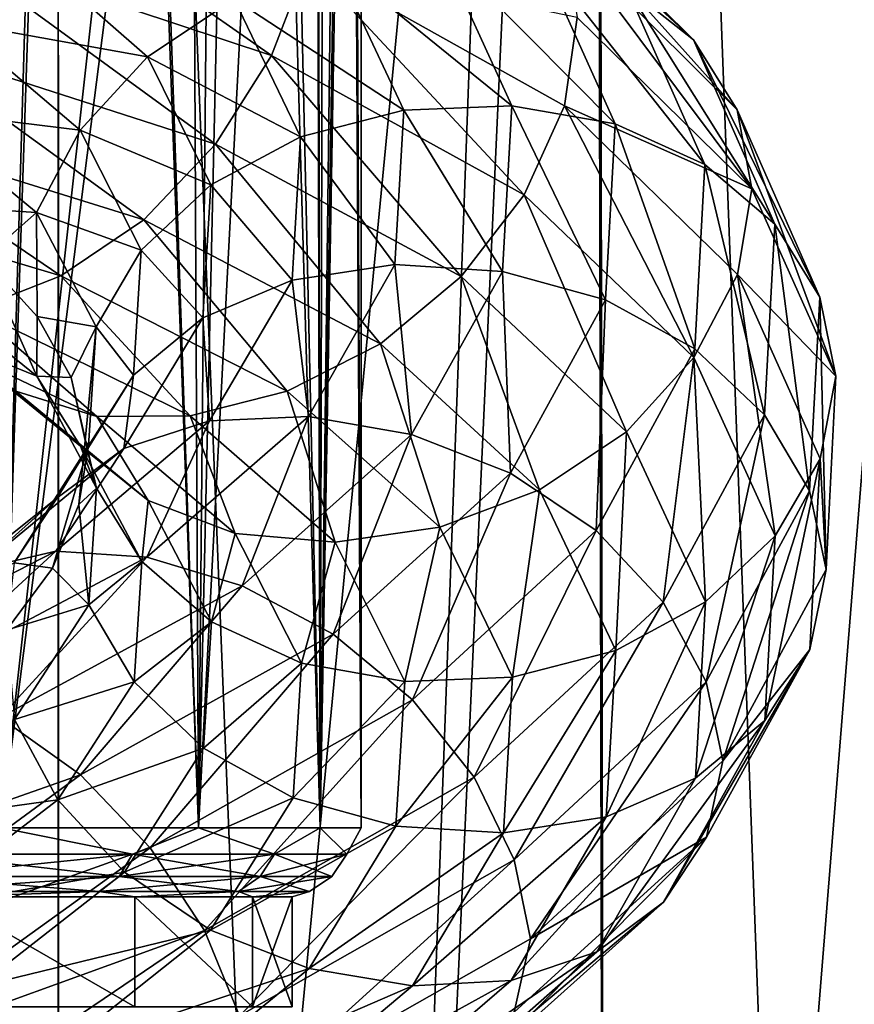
# Model space of a CAD drawing. Header units: metres. Extents: x -109 to 109, y -432 to 89.
# Tile 292 of 656: x 13.02 to 19.08, y -93.78 to -86.63. Entities that reach past the tile are written whole.
import ezdxf

# ---------------------------------------------------------------- set-up
doc = ezdxf.new("R2010")
doc.units = ezdxf.units.M
doc.layers.add('solid_506360_24502164_01', color=7, linetype='CONTINUOUS')

msp = doc.modelspace()

# ---------------------------------------------------------------- linework, layer by layer
at = {"layer": 'solid_506360_24502164_01'}
for points in [[(11.189916, -111.903549, 77.944214), (13.299329, -61.558426, 76.928581), (9.057219, -61.163116, 78.763618)], [(11.189916, -111.903549, 77.944214), (13.305913, -112.214584, 76.925064), (13.299329, -61.558426, 76.928581)], [(15.344156, -112.563316, 75.724487), (17.199083, -62.099689, 74.415916), (13.299329, -61.558426, 76.928581)], [(13.305913, -112.214584, 76.925064), (15.344156, -112.563316, 75.724487), (13.299329, -61.558426, 76.928581)], [(12.887773, -92.5, 347.611359), (13.547558, -70, 346.530853), (12.087472, -61.852638, 348.702728)], [(15.344156, -112.563316, 75.724487), (17.285465, -112.940002, 74.349358), (17.199083, -62.099689, 74.415916)], [(19.110184, -113.332886, 72.810257), (20.649357, -62.774437, 71.283546), (17.199083, -62.099689, 74.415916)], [(17.285465, -112.940002, 74.349358), (19.110184, -113.332886, 72.810257), (17.199083, -62.099689, 74.415916)], [(12.887773, -92.5, 347.611359), (14.320129, -92.5, 344.93161), (13.547558, -70, 346.530853)], [(14.320129, -92.5, 344.93161), (14.218509, -71.422981, 345.171234), (13.547558, -70, 346.530853)], [(17.283339, -112.939568, 29.658781), (17.199749, -71.754974, 29.594378), (20.650057, -71.080185, 32.726986)], [(19.108044, -113.332405, 31.197557), (17.283339, -112.939568, 29.658781), (20.650057, -71.080185, 32.726986)], [(14.320129, -92.5, 344.93161), (14.759553, -72.896912, 343.733459), (14.218509, -71.422981, 345.171234)], [(13.303995, -112.214279, 27.083691), (13.299898, -72.296288, 27.081505), (17.199749, -71.754974, 29.594378)], [(15.342098, -112.562943, 28.283962), (13.303995, -112.214279, 27.083691), (17.199749, -71.754974, 29.594378)], [(17.283339, -112.939568, 29.658781), (15.342098, -112.562943, 28.283962), (17.199749, -71.754974, 29.594378)], [(11.188229, -111.90332, 26.064844), (9.057643, -72.691635, 25.246311), (13.299898, -72.296288, 27.081505)], [(13.303995, -112.214279, 27.083691), (11.188229, -111.90332, 26.064844), (13.299898, -72.296288, 27.081505)], [(14.320129, -92.5, 344.93161), (15.202171, -92.5, 342.023895), (14.759553, -72.896912, 343.733459)], [(15.202171, -92.5, 342.023895), (15.157969, -74.399933, 342.23819), (14.759553, -72.896912, 343.733459)], [(15.202171, -92.5, 342.023895), (15.175182, -74.481239, 342.156555), (15.157969, -74.399933, 342.23819)], [(15.202171, -92.5, 342.023895), (15.405618, -75.910263, 340.707916), (15.175182, -74.481239, 342.156555)], [(15.202171, -92.5, 342.023895), (15.5, -92.5, 339), (15.405618, -75.910263, 340.707916)], [(15.5, -92.5, 339), (15.499117, -77.407326, 339.165405), (15.405618, -75.910263, 340.707916)], [(15.5, -92.5, 339), (15.439592, -78.872452, 337.632904), (15.499117, -77.407326, 339.165405)], [(15.202171, -92.5, 335.976105), (15.406788, -79.185326, 337.302673), (15.439592, -78.872452, 337.632904)], [(15.5, -92.5, 339), (15.202171, -92.5, 335.976105), (15.439592, -78.872452, 337.632904)], [(15.202171, -92.5, 335.976105), (15.232163, -80.289268, 336.130981), (15.406788, -79.185326, 337.302673)], [(15.202171, -92.5, 335.976105), (14.885349, -81.643867, 334.678375), (15.232163, -80.289268, 336.130981)], [(14.320129, -92.5, 333.06839), (14.410359, -82.924866, 333.291107), (14.885349, -81.643867, 334.678375)], [(15.202171, -92.5, 335.976105), (14.320129, -92.5, 333.06839), (14.885349, -81.643867, 334.678375)], [(14.320129, -92.5, 333.06839), (14.001371, -83.786819, 332.35083), (14.410359, -82.924866, 333.291107)], [(14.65399, -85.210876, 271.621307), (11.706867, -86.912399, 271.068909), (10.707701, -83.047409, 267.378693)], [(3.335342, -91.745697, 273.742645), (17.164658, -83.761337, 273.742645), (17.164658, -83.761337, 291.208344)], [(3.335342, -91.745697, 291.208344), (3.335342, -91.745697, 273.742645), (17.164658, -83.761337, 291.208344)], [(17.111927, -83.791786, 291.763214), (3.335342, -91.745697, 291.208344), (17.164658, -83.761337, 291.208344)], [(3.335342, -91.745697, 273.742645), (3.378648, -91.720695, 273.413696), (17.164658, -83.761337, 273.742645)], [(17.111927, -83.791786, 291.763214), (3.388072, -91.715256, 291.763214), (3.335342, -91.745697, 291.208344)], [(3.378648, -91.720695, 273.413696), (17.121307, -83.786369, 273.413513), (17.164658, -83.761337, 273.742645)], [(3.378648, -91.720695, 273.413696), (3.521086, -91.638458, 273.067688), (17.121307, -83.786369, 273.413513)], [(17.111927, -83.791786, 291.763214), (16.947525, -83.886703, 292.325684), (3.388072, -91.715256, 291.763214)], [(3.521086, -91.638458, 273.067688), (16.978746, -83.868675, 273.067383), (17.121307, -83.786369, 273.413513)], [(12.887773, -92.5, 330.388641), (13.820231, -84.123535, 331.982086), (14.001371, -83.786819, 332.35083)], [(14.320129, -92.5, 333.06839), (12.887773, -92.5, 330.388641), (14.001371, -83.786819, 332.35083)], [(16.947525, -83.886703, 292.325684), (3.552474, -91.620338, 292.325684), (3.388072, -91.715256, 291.763214)], [(3.521086, -91.638458, 273.067688), (3.580473, -91.604172, 272.970154), (16.978746, -83.868675, 273.067383)], [(16.947525, -83.886703, 292.325684), (16.932144, -83.895584, 292.363647), (3.552474, -91.620338, 292.325684)], [(16.932144, -83.895584, 292.363647), (3.567855, -91.611458, 292.363647), (3.552474, -91.620338, 292.325684)], [(16.932144, -83.895584, 292.363647), (16.652317, -84.057144, 292.901031), (3.567855, -91.611458, 292.363647)], [(3.580473, -91.604172, 272.970154), (16.919508, -83.902878, 272.970123), (16.978746, -83.868675, 273.067383)], [(3.580473, -91.604172, 272.970154), (3.800215, -91.477303, 272.694458), (16.919508, -83.902878, 272.970123)], [(3.800215, -91.477303, 272.694458), (16.699642, -84.029816, 272.694305), (16.919508, -83.902878, 272.970123)], [(16.652317, -84.057144, 292.901031), (3.847684, -91.449898, 292.901031), (3.567855, -91.611458, 292.363647)], [(3.800215, -91.477303, 272.694458), (4.25732, -91.213394, 272.310974), (16.699642, -84.029816, 272.694305)], [(16.652317, -84.057144, 292.901031), (16.193218, -84.322205, 293.488617), (3.847684, -91.449898, 292.901031)], [(4.25732, -91.213394, 272.310974), (16.242668, -84.293655, 272.310974), (16.699642, -84.029816, 272.694305)], [(12.887773, -92.5, 330.388641), (13.129906, -85.232544, 330.762543), (13.820231, -84.123535, 331.982086)], [(4.25732, -91.213394, 272.310974), (4.36225, -91.152817, 272.242432), (16.242668, -84.293655, 272.310974)], [(4.36225, -91.152817, 272.242432), (16.137758, -84.354225, 272.242432), (16.242668, -84.293655, 272.310974)], [(3.847684, -91.449898, 292.901031), (16.193218, -84.322205, 293.488617), (4.306782, -91.184837, 293.488617)], [(4.306782, -91.184837, 293.488617), (16.193218, -84.322205, 293.488617), (15.791899, -84.553902, 293.789276)], [(4.36225, -91.152817, 272.242432), (4.926299, -90.827164, 271.945038), (16.137758, -84.354225, 272.242432)], [(4.926299, -90.827164, 271.945038), (15.573792, -84.679825, 271.945068), (16.137758, -84.354225, 272.242432)], [(4.708124, -90.953125, 293.789276), (4.306782, -91.184837, 293.488617), (15.791899, -84.553902, 293.789276)], [(4.708124, -90.953125, 293.789276), (15.791899, -84.553902, 293.789276), (15.574874, -84.679207, 293.897034)], [(4.708124, -90.953125, 293.789276), (15.574874, -84.679207, 293.897034), (4.925127, -90.827835, 293.897034)], [(4.925127, -90.827835, 293.897034), (15.574874, -84.679207, 293.897034), (15.160971, -84.918167, 294.051392)], [(4.926299, -90.827164, 271.945038), (5.84601, -90.296165, 271.621307), (15.573792, -84.679825, 271.945068)], [(15.573792, -84.679825, 271.945068), (5.84601, -90.296165, 271.621307), (14.65399, -85.210876, 271.621307)], [(5.339111, -90.588821, 294.051422), (4.925127, -90.827835, 293.897034), (15.160971, -84.918167, 294.051392)], [(5.339111, -90.588821, 294.051422), (15.160971, -84.918167, 294.051392), (14.467014, -85.318825, 294.22168)], [(14.65399, -85.210876, 271.621307), (5.84601, -90.296165, 271.621307), (8.793132, -88.594643, 271.068909)], [(14.65399, -85.210876, 271.621307), (8.793132, -88.594643, 271.068909), (11.706867, -86.912399, 271.068909)], [(16.222433, -85.202232, 943.820557), (16.67948, -85.552803, 944.310547), (17.912024, -86.777184, 941.18396)], [(17.421202, -86.386497, 940.773315), (16.222433, -85.202232, 943.820557), (17.912024, -86.777184, 941.18396)], [(12.887773, -92.5, 330.388641), (12.354061, -86.248314, 329.639069), (13.129906, -85.232544, 330.762543)], [(6.032988, -90.188217, 294.22168), (5.339111, -90.588821, 294.051422), (14.467014, -85.318825, 294.22168)], [(6.032988, -90.188217, 294.22168), (14.467014, -85.318825, 294.22168), (14.259465, -85.438652, 294.258423)], [(6.240698, -90.068291, 294.258453), (6.032988, -90.188217, 294.22168), (14.259465, -85.438652, 294.258423)], [(6.240698, -90.068291, 294.258453), (14.259465, -85.438652, 294.258423), (13.021371, -86.153473, 294.39621)], [(12.705763, -85.393791, 951.118469), (12.485222, -86.107262, 951.272888), (14.850019, -86.891563, 948.7005)], [(15.112332, -86.209984, 948.509155), (12.705763, -85.393791, 951.118469), (14.850019, -86.891563, 948.7005)], [(16.67948, -85.552803, 944.310547), (16.975752, -86.039467, 944.792603), (18.230188, -87.284943, 941.61261)], [(17.912024, -86.777184, 941.18396), (16.67948, -85.552803, 944.310547), (18.230188, -87.284943, 941.61261)], [(12.534714, -86.646873, 942.613831), (12.990449, -86.058929, 942.499817), (13.950388, -86.900009, 939.990295)], [(13.950388, -86.900009, 939.990295), (12.990449, -86.058929, 942.499817), (14.580147, -86.480309, 939.919922)], [(16.975752, -86.039467, 944.792603), (17.069626, -86.614883, 945.24585), (18.335693, -87.858139, 942.048096)], [(18.230188, -87.284943, 941.61261), (16.975752, -86.039467, 944.792603), (18.335693, -87.858139, 942.048096)], [(12.485222, -86.107262, 951.272888), (12.144156, -86.794327, 951.253479), (14.444353, -87.535515, 948.740173)], [(14.850019, -86.891563, 948.7005), (12.485222, -86.107262, 951.272888), (14.444353, -87.535515, 948.740173)], [(15.305784, -86.20829, 939.976135), (16.064123, -86.09565, 940.146973), (16.593567, -87.256516, 937.191406)], [(16.064123, -86.09565, 940.146973), (16.790344, -86.152435, 940.417969), (17.343721, -87.387062, 937.343506)], [(16.593567, -87.256516, 937.191406), (16.064123, -86.09565, 940.146973), (17.343721, -87.387062, 937.343506)], [(16.790344, -86.152435, 940.417969), (17.421202, -86.386497, 940.773315), (17.995371, -87.68161, 937.594055)], [(17.343721, -87.387062, 937.343506), (16.790344, -86.152435, 940.417969), (17.995371, -87.68161, 937.594055)], [(14.580147, -86.480309, 939.919922), (15.305784, -86.20829, 939.976135), (15.810233, -87.289047, 937.143555)], [(15.112332, -86.209984, 948.509155), (14.850019, -86.891563, 948.7005), (16.682905, -87.902046, 945.796143)], [(16.977596, -87.257431, 945.562866), (15.112332, -86.209984, 948.509155), (16.682905, -87.902046, 945.796143)], [(17.069626, -86.614883, 945.24585), (15.112332, -86.209984, 948.509155), (16.977596, -87.257431, 945.562866)], [(15.810233, -87.289047, 937.143555), (15.305784, -86.20829, 939.976135), (16.593567, -87.256516, 937.191406)], [(17.421202, -86.386497, 940.773315), (17.912024, -86.777184, 941.18396), (18.502369, -88.115135, 937.921387)], [(17.995371, -87.68161, 937.594055), (17.421202, -86.386497, 940.773315), (18.502369, -88.115135, 937.921387)], [(13.950388, -86.900009, 939.990295), (14.580147, -86.480309, 939.919922), (15.06068, -87.481804, 937.203979)], [(15.06068, -87.481804, 937.203979), (14.580147, -86.480309, 939.919922), (15.810233, -87.289047, 937.143555)], [(12.240024, -87.283226, 942.849915), (12.534714, -86.646873, 942.613831), (13.460976, -87.433006, 940.17804)], [(13.460976, -87.433006, 940.17804), (12.534714, -86.646873, 942.613831), (13.950388, -86.900009, 939.990295)], [(18.335693, -87.858139, 942.048096), (17.069626, -86.614883, 945.24585), (16.977596, -87.257431, 945.562866)], [(12.144156, -86.794327, 951.253479), (11.705286, -87.393623, 951.053162), (13.922358, -88.083611, 948.61731)], [(14.444353, -87.535515, 948.740173), (12.144156, -86.794327, 951.253479), (13.922358, -88.083611, 948.61731)], [(17.912024, -86.777184, 941.18396), (18.230188, -87.284943, 941.61261), (18.83102, -88.645546, 938.293884)], [(18.502369, -88.115135, 937.921387), (17.912024, -86.777184, 941.18396), (18.83102, -88.645546, 938.293884)], [(13.460976, -87.433006, 940.17804), (13.950388, -86.900009, 939.990295), (14.410166, -87.830078, 937.374695)], [(14.410166, -87.830078, 937.374695), (13.950388, -86.900009, 939.990295), (15.06068, -87.481804, 937.203979)], [(14.850019, -86.891563, 948.7005), (14.444353, -87.535515, 948.740173), (16.227171, -88.495865, 945.90332)], [(16.682905, -87.902046, 945.796143), (14.850019, -86.891563, 948.7005), (16.227171, -88.495865, 945.90332)], [(13.144509, -88.030518, 940.460815), (12.240272, -87.973068, 942.970032), (12.240024, -87.283226, 942.849915)], [(13.144509, -88.030518, 940.460815), (12.240024, -87.283226, 942.849915), (13.460976, -87.433006, 940.17804)], [(15.06068, -87.481804, 937.203979), (15.810233, -87.289047, 937.143555), (15.746529, -88.409721, 934.285034)], [(15.746529, -88.409721, 934.285034), (15.810233, -87.289047, 937.143555), (16.526707, -88.459229, 934.20874)], [(15.810233, -87.289047, 937.143555), (16.593567, -87.256516, 937.191406), (16.526707, -88.459229, 934.20874)], [(16.526707, -88.459229, 934.20874), (16.593567, -87.256516, 937.191406), (17.273838, -88.665352, 934.240784)], [(16.593567, -87.256516, 937.191406), (17.343721, -87.387062, 937.343506), (17.273838, -88.665352, 934.240784)], [(16.977596, -87.257431, 945.562866), (16.682905, -87.902046, 945.796143), (17.915701, -89.084915, 942.652954)], [(18.232168, -88.481064, 942.374023), (16.977596, -87.257431, 945.562866), (17.915701, -89.084915, 942.652954)], [(18.335693, -87.858139, 942.048096), (16.977596, -87.257431, 945.562866), (18.232168, -88.481064, 942.374023)], [(18.230188, -87.284943, 941.61261), (18.335693, -87.858139, 942.048096), (18.945961, -89.219772, 938.703186)], [(18.83102, -88.645546, 938.293884), (18.230188, -87.284943, 941.61261), (18.945961, -89.219772, 938.703186)], [(11.705286, -87.393623, 951.053162), (11.199599, -87.857513, 950.684204), (13.320889, -88.491791, 948.338501)], [(13.922358, -88.083611, 948.61731), (11.705286, -87.393623, 951.053162), (13.320889, -88.491791, 948.338501)], [(13.144509, -88.030518, 940.460815), (13.460976, -87.433006, 940.17804), (13.904624, -88.304764, 937.639587)], [(13.904624, -88.304764, 937.639587), (13.460976, -87.433006, 940.17804), (14.410166, -87.830078, 937.374695)], [(17.273838, -88.665352, 934.240784), (17.343721, -87.387062, 937.343506), (17.922863, -89.021919, 934.385376)], [(17.343721, -87.387062, 937.343506), (17.995371, -87.68161, 937.594055), (17.922863, -89.021919, 934.385376)], [(14.410166, -87.830078, 937.374695), (15.06068, -87.481804, 937.203979), (14.999996, -88.521347, 934.463257)], [(14.999996, -88.521347, 934.463257), (15.06068, -87.481804, 937.203979), (15.746529, -88.409721, 934.285034)], [(14.444353, -87.535515, 948.740173), (13.922358, -88.083611, 948.61731), (15.640746, -88.984283, 945.86908)], [(16.227171, -88.495865, 945.90332), (14.444353, -87.535515, 948.740173), (15.640746, -88.984283, 945.86908)], [(17.922863, -89.021919, 934.385376), (17.995371, -87.68161, 937.594055), (18.427818, -89.499443, 934.628479)], [(17.995371, -87.68161, 937.594055), (18.502369, -88.115135, 937.921387), (18.427818, -89.499443, 934.628479)], [(13.320889, -88.491791, 948.338501), (11.199599, -87.857513, 950.684204), (12.692314, -88.737869, 947.936951)], [(13.904624, -88.304764, 937.639587), (14.410166, -87.830078, 937.374695), (14.352103, -88.796562, 934.735291)], [(14.352103, -88.796562, 934.735291), (14.410166, -87.830078, 937.374695), (14.999996, -88.521347, 934.463257)], [(18.945961, -89.219772, 938.703186), (18.335693, -87.858139, 942.048096), (18.232168, -88.481064, 942.374023)], [(16.682905, -87.902046, 945.796143), (16.227171, -88.495865, 945.90332), (17.426289, -89.623291, 942.833618)], [(17.915701, -89.084915, 942.652954), (16.682905, -87.902046, 945.796143), (17.426289, -89.623291, 942.833618)], [(13.144509, -88.030518, 940.460815), (12.763811, -88.363792, 941.681885), (12.240272, -87.973068, 942.970032)], [(13.144509, -88.030518, 940.460815), (13.150377, -88.78511, 940.352844), (12.763811, -88.363792, 941.681885)], [(13.577727, -88.861122, 937.97113), (13.150377, -88.78511, 940.352844), (13.144509, -88.030518, 940.460815)], [(13.577727, -88.861122, 937.97113), (13.144509, -88.030518, 940.460815), (13.904624, -88.304764, 937.639587)], [(13.922358, -88.083611, 948.61731), (13.320889, -88.491791, 948.338501), (14.96504, -89.3274, 945.693787)], [(15.640746, -88.984283, 945.86908), (13.922358, -88.083611, 948.61731), (14.96504, -89.3274, 945.693787)], [(18.427818, -89.499443, 934.628479), (18.502369, -88.115135, 937.921387), (18.755144, -90.053207, 934.944153)], [(18.502369, -88.115135, 937.921387), (18.83102, -88.645546, 938.293884), (18.755144, -90.053207, 934.944153)], [(13.146488, -89.218651, 941.217102), (12.241867, -88.487717, 943.611633), (12.763811, -88.363792, 941.681885)], [(13.146488, -89.218651, 941.217102), (12.763811, -88.363792, 941.681885), (13.150377, -88.78511, 940.352844)], [(13.577727, -88.861122, 937.97113), (13.904624, -88.304764, 937.639587), (13.848598, -89.211639, 935.077942)], [(13.848598, -89.211639, 935.077942), (13.904624, -88.304764, 937.639587), (14.352103, -88.796562, 934.735291)], [(14.999996, -88.521347, 934.463257), (15.746529, -88.409721, 934.285034), (15.117712, -89.511269, 931.489868)], [(15.117712, -89.511269, 931.489868), (15.746529, -88.409721, 934.285034), (15.866734, -89.6418, 931.292664)], [(15.746529, -88.409721, 934.285034), (16.526707, -88.459229, 934.20874), (15.866734, -89.6418, 931.292664)], [(12.538139, -88.973358, 944.084961), (12.241867, -88.487717, 943.611633), (13.146488, -89.218651, 941.217102)], [(13.320889, -88.491791, 948.338501), (12.692314, -88.737869, 947.936951), (14.258883, -89.508247, 945.401184)], [(14.96504, -89.3274, 945.693787), (13.320889, -88.491791, 948.338501), (14.258883, -89.508247, 945.401184)], [(16.227171, -88.495865, 945.90332), (15.640746, -88.984283, 945.86908), (16.79653, -90.045609, 942.896118)], [(15.866734, -89.6418, 931.292664), (16.526707, -88.459229, 934.20874), (16.58403, -89.922615, 931.207703)], [(17.426289, -89.623291, 942.833618), (16.227171, -88.495865, 945.90332), (16.79653, -90.045609, 942.896118)], [(16.526707, -88.459229, 934.20874), (17.273838, -88.665352, 934.240784), (16.58403, -89.922615, 931.207703)], [(18.232168, -88.481064, 942.374023), (17.915701, -89.084915, 942.652954), (18.506168, -90.379547, 939.372192)], [(18.833065, -89.818878, 939.045593), (18.232168, -88.481064, 942.374023), (18.506168, -90.379547, 939.372192)], [(18.945961, -89.219772, 938.703186), (18.232168, -88.481064, 942.374023), (18.833065, -89.818878, 939.045593)], [(14.352103, -88.796562, 934.735291), (14.999996, -88.521347, 934.463257), (14.40099, -89.542786, 931.782776)], [(14.40099, -89.542786, 931.782776), (14.999996, -88.521347, 934.463257), (15.117712, -89.511269, 931.489868)], [(18.755144, -90.053207, 934.944153), (18.83102, -88.645546, 938.293884), (18.875481, -90.624069, 935.338501)], [(18.83102, -88.645546, 938.293884), (18.945961, -89.219772, 938.703186), (18.875481, -90.624069, 935.338501)], [(16.58403, -89.922615, 931.207703), (17.273838, -88.665352, 934.240784), (17.207136, -90.3405, 931.249146)], [(17.273838, -88.665352, 934.240784), (17.922863, -89.021919, 934.385376), (17.207136, -90.3405, 931.249146)], [(12.692314, -88.737869, 947.936951), (12.090364, -88.802002, 947.447571), (13.582635, -89.51226, 945.016907)], [(14.258883, -89.508247, 945.401184), (12.692314, -88.737869, 947.936951), (13.582635, -89.51226, 945.016907)], [(13.146488, -89.218651, 941.217102), (13.150377, -88.78511, 940.352844), (13.396357, -89.229866, 938.993774)], [(13.577727, -88.861122, 937.97113), (13.396357, -89.229866, 938.993774), (13.150377, -88.78511, 940.352844)], [(13.778971, -89.745872, 932.153442), (14.352103, -88.796562, 934.735291), (14.40099, -89.542786, 931.782776)], [(13.848598, -89.211639, 935.077942), (14.352103, -88.796562, 934.735291), (13.778971, -89.745872, 932.153442)], [(13.582635, -89.51226, 945.016907), (12.090364, -88.802002, 947.447571), (12.995186, -89.327652, 944.566772)], [(13.577727, -88.861122, 937.97113), (13.497355, -89.687752, 937.624695), (13.396357, -89.229866, 938.993774)], [(13.523019, -89.725975, 935.45874), (13.497355, -89.687752, 937.624695), (13.577727, -88.861122, 937.97113)], [(13.523019, -89.725975, 935.45874), (13.577727, -88.861122, 937.97113), (13.848598, -89.211639, 935.077942)], [(13.464654, -89.727242, 941.638367), (12.538139, -88.973358, 944.084961), (13.146488, -89.218651, 941.217102)], [(12.995186, -89.327652, 944.566772), (12.538139, -88.973358, 944.084961), (13.464654, -89.727242, 941.638367)], [(15.640746, -88.984283, 945.86908), (14.96504, -89.3274, 945.693787), (16.070892, -90.316559, 942.833679)], [(16.79653, -90.045609, 942.896118), (15.640746, -88.984283, 945.86908), (16.070892, -90.316559, 942.833679)], [(17.207136, -90.3405, 931.249146), (17.922863, -89.021919, 934.385376), (17.691927, -90.86158, 931.410156)], [(17.915701, -89.084915, 942.652954), (17.426289, -89.623291, 942.833618), (18.000626, -90.859108, 939.629822)], [(17.922863, -89.021919, 934.385376), (18.427818, -89.499443, 934.628479), (17.691927, -90.86158, 931.410156)], [(18.506168, -90.379547, 939.372192), (17.915701, -89.084915, 942.652954), (18.000626, -90.859108, 939.629822)], [(13.579771, -90.032219, 938.721436), (13.146488, -89.218651, 941.217102), (13.396357, -89.229866, 938.993774)], [(13.464654, -89.727242, 941.638367), (13.146488, -89.218651, 941.217102), (13.579771, -90.032219, 938.721436)], [(13.295572, -90.102135, 932.571899), (13.848598, -89.211639, 935.077942), (13.778971, -89.745872, 932.153442)], [(13.523019, -89.725975, 935.45874), (13.848598, -89.211639, 935.077942), (13.295572, -90.102135, 932.571899)], [(18.875481, -90.624069, 935.338501), (18.945961, -89.219772, 938.703186), (18.833065, -89.818878, 939.045593)], [(13.579771, -90.032219, 938.721436), (13.396357, -89.229866, 938.993774), (13.497355, -89.687752, 937.624695)], [(13.955475, -90.12204, 942.041138), (12.995186, -89.327652, 944.566772), (13.464654, -89.727242, 941.638367)], [(13.582635, -89.51226, 945.016907), (12.995186, -89.327652, 944.566772), (13.955475, -90.12204, 942.041138)], [(14.96504, -89.3274, 945.693787), (14.258883, -89.508247, 945.401184), (15.312553, -90.424988, 942.660217)], [(16.070892, -90.316559, 942.833679), (14.96504, -89.3274, 945.693787), (15.312553, -90.424988, 942.660217)], [(14.258883, -89.508247, 945.401184), (13.582635, -89.51226, 945.016907), (14.586333, -90.362167, 942.390808)], [(14.586333, -90.362167, 942.390808), (13.582635, -89.51226, 945.016907), (13.955475, -90.12204, 942.041138)], [(13.946177, -90.533775, 928.846069), (15.117712, -89.511269, 931.489868), (14.637154, -90.741364, 928.535583)], [(14.40099, -89.542786, 931.782776), (15.117712, -89.511269, 931.489868), (13.946177, -90.533775, 928.846069)], [(15.312553, -90.424988, 942.660217), (14.258883, -89.508247, 945.401184), (14.586333, -90.362167, 942.390808)], [(15.117712, -89.511269, 931.489868), (15.866734, -89.6418, 931.292664), (14.637154, -90.741364, 928.535583)], [(17.691927, -90.86158, 931.410156), (18.427818, -89.499443, 934.628479), (18.006182, -91.438538, 931.67041)], [(18.427818, -89.499443, 934.628479), (18.755144, -90.053207, 934.944153), (18.006182, -91.438538, 931.67041)], [(13.284998, -90.489113, 929.246521), (14.40099, -89.542786, 931.782776), (13.946177, -90.533775, 928.846069)], [(13.778971, -89.745872, 932.153442), (14.40099, -89.542786, 931.782776), (13.284998, -90.489113, 929.246521)], [(14.637154, -90.741364, 928.535583), (15.866734, -89.6418, 931.292664), (15.298864, -91.093208, 928.340942)], [(15.866734, -89.6418, 931.292664), (16.58403, -89.922615, 931.207703), (15.298864, -91.093208, 928.340942)], [(17.426289, -89.623291, 942.833618), (16.79653, -90.045609, 942.896118), (17.350111, -91.211189, 939.793579)], [(18.000626, -90.859108, 939.629822), (17.426289, -89.623291, 942.833618), (17.350111, -91.211189, 939.793579)], [(12.982994, -90.575027, 933.000549), (13.260136, -90.613373, 934.898376), (13.523019, -89.725975, 935.45874)], [(12.982994, -90.575027, 933.000549), (13.523019, -89.725975, 935.45874), (13.295572, -90.102135, 932.571899)], [(13.523019, -89.725975, 935.45874), (13.260136, -90.613373, 934.898376), (13.451691, -90.151169, 936.256714)], [(13.579771, -90.032219, 938.721436), (13.497355, -89.687752, 937.624695), (13.451691, -90.151169, 936.256714)], [(13.523019, -89.725975, 935.45874), (13.451691, -90.151169, 936.256714), (13.497355, -89.687752, 937.624695)], [(13.908423, -90.565399, 939.087891), (13.464654, -89.727242, 941.638367), (13.579771, -90.032219, 938.721436)], [(13.955475, -90.12204, 942.041138), (13.464654, -89.727242, 941.638367), (13.908423, -90.565399, 939.087891)], [(12.711181, -90.623642, 929.709717), (13.778971, -89.745872, 932.153442), (13.284998, -90.489113, 929.246521)], [(13.295572, -90.102135, 932.571899), (13.778971, -89.745872, 932.153442), (12.711181, -90.623642, 929.709717)], [(18.833065, -89.818878, 939.045593), (18.506168, -90.379547, 939.372192), (18.431602, -91.720139, 936.060486)], [(18.757181, -91.203537, 935.685913), (18.833065, -89.818878, 939.045593), (18.431602, -91.720139, 936.060486)], [(18.875481, -90.624069, 935.338501), (18.833065, -89.818878, 939.045593), (18.757181, -91.203537, 935.685913)], [(15.298864, -91.093208, 928.340942), (16.58403, -89.922615, 931.207703), (15.873684, -91.569458, 928.285706)], [(16.58403, -89.922615, 931.207703), (17.207136, -90.3405, 931.249146), (15.873684, -91.569458, 928.285706)], [(13.525055, -90.879868, 936.202759), (13.579771, -90.032219, 938.721436), (13.451691, -90.151169, 936.256714)], [(13.908423, -90.565399, 939.087891), (13.579771, -90.032219, 938.721436), (13.525055, -90.879868, 936.202759)], [(16.79653, -90.045609, 942.896118), (16.070892, -90.316559, 942.833679), (16.600559, -91.405403, 939.849487)], [(17.350111, -91.211189, 939.793579), (16.79653, -90.045609, 942.896118), (16.600559, -91.405403, 939.849487)], [(18.006182, -91.438538, 931.67041), (18.755144, -90.053207, 934.944153), (18.125744, -92.013542, 932.033081)], [(18.755144, -90.053207, 934.944153), (18.875481, -90.624069, 935.338501), (18.125744, -92.013542, 932.033081)], [(12.265243, -90.923996, 930.199219), (13.295572, -90.102135, 932.571899), (12.711181, -90.623642, 929.709717)], [(12.982994, -90.575027, 933.000549), (13.295572, -90.102135, 932.571899), (12.265243, -90.923996, 930.199219)], [(13.525055, -90.879868, 936.202759), (13.451691, -90.151169, 936.256714), (13.260136, -90.613373, 934.898376)], [(14.415421, -91.003441, 939.407776), (13.955475, -90.12204, 942.041138), (13.908423, -90.565399, 939.087891)], [(14.586333, -90.362167, 942.390808), (13.955475, -90.12204, 942.041138), (14.415421, -91.003441, 939.407776)], [(15.067071, -91.30275, 939.651917), (14.586333, -90.362167, 942.390808), (14.415421, -91.003441, 939.407776)], [(15.312553, -90.424988, 942.660217), (14.586333, -90.362167, 942.390808), (15.067071, -91.30275, 939.651917)], [(16.070892, -90.316559, 942.833679), (15.312553, -90.424988, 942.660217), (15.817225, -91.436752, 939.800842)], [(16.600559, -91.405403, 939.849487), (16.070892, -90.316559, 942.833679), (15.817225, -91.436752, 939.800842)], [(15.873684, -91.569458, 928.285706), (17.207136, -90.3405, 931.249146), (16.320906, -92.132011, 928.369812)], [(17.207136, -90.3405, 931.249146), (17.691927, -90.86158, 931.410156), (16.320906, -92.132011, 928.369812)], [(15.817225, -91.436752, 939.800842), (15.312553, -90.424988, 942.660217), (15.067071, -91.30275, 939.651917)], [(18.506168, -90.379547, 939.372192), (18.000626, -90.859108, 939.629822), (17.928097, -92.139572, 936.395752)], [(18.431602, -91.720139, 936.060486), (18.506168, -90.379547, 939.372192), (17.928097, -92.139572, 936.395752)], [(11.691731, -91.306511, 926.931396), (13.284998, -90.489113, 929.246521), (12.273615, -91.420639, 926.434448)], [(12.711181, -90.623642, 929.709717), (13.284998, -90.489113, 929.246521), (11.691731, -91.306511, 926.931396)], [(13.284998, -90.489113, 929.246521), (13.946177, -90.533775, 928.846069), (12.273615, -91.420639, 926.434448)], [(12.273615, -91.420639, 926.434448), (13.946177, -90.533775, 928.846069), (12.881723, -91.698509, 926.022217)], [(13.946177, -90.533775, 928.846069), (14.637154, -90.741364, 928.535583), (12.881723, -91.698509, 926.022217)], [(12.982994, -90.575027, 933.000549), (12.926093, -91.064812, 933.566162), (13.260136, -90.613373, 934.898376)], [(13.852383, -91.43837, 936.513733), (13.908423, -90.565399, 939.087891), (13.525055, -90.879868, 936.202759)], [(14.415421, -91.003441, 939.407776), (13.908423, -90.565399, 939.087891), (13.852383, -91.43837, 936.513733)], [(13.525055, -90.879868, 936.202759), (13.260136, -90.613373, 934.898376), (12.926093, -91.064812, 933.566162)], [(18.125744, -92.013542, 932.033081), (18.875481, -90.624069, 935.338501), (18.757181, -91.203537, 935.685913)], [(12.881723, -91.698509, 926.022217), (14.637154, -90.741364, 928.535583), (13.464074, -92.11515, 925.729126)], [(14.637154, -90.741364, 928.535583), (15.298864, -91.093208, 928.340942), (13.464074, -92.11515, 925.729126)], [(16.320906, -92.132011, 928.369812), (17.691927, -90.86158, 931.410156), (16.610807, -92.731087, 928.578186)], [(17.691927, -90.86158, 931.410156), (18.006182, -91.438538, 931.67041), (16.610807, -92.731087, 928.578186)], [(18.000626, -90.859108, 939.629822), (17.350111, -91.211189, 939.793579), (17.280203, -92.419792, 936.661743)], [(17.928097, -92.139572, 936.395752), (18.000626, -90.859108, 939.629822), (17.280203, -92.419792, 936.661743)], [(12.984949, -91.712105, 933.738464), (13.525055, -90.879868, 936.202759), (12.926093, -91.064812, 933.566162)], [(13.852383, -91.43837, 936.513733), (13.525055, -90.879868, 936.202759), (12.984949, -91.712105, 933.738464)], [(14.357336, -91.920815, 936.749817), (14.415421, -91.003441, 939.407776), (13.852383, -91.43837, 936.513733)], [(15.067071, -91.30275, 939.651917), (14.415421, -91.003441, 939.407776), (14.357336, -91.920815, 936.749817)], [(13.464074, -92.11515, 925.729126), (15.298864, -91.093208, 928.340942), (13.969956, -92.64463, 925.587158)], [(15.298864, -91.093208, 928.340942), (15.873684, -91.569458, 928.285706), (13.969956, -92.64463, 925.587158)], [(17.350111, -91.211189, 939.793579), (16.600559, -91.405403, 939.849487), (16.53367, -92.535431, 936.837158)], [(17.280203, -92.419792, 936.661743), (17.350111, -91.211189, 939.793579), (16.53367, -92.535431, 936.837158)], [(18.757181, -91.203537, 935.685913), (18.431602, -91.720139, 936.060486), (17.695559, -93.039558, 932.823669)], [(18.008137, -92.566383, 932.402344), (18.757181, -91.203537, 935.685913), (17.695559, -93.039558, 932.823669)], [(18.125744, -92.013542, 932.033081), (18.757181, -91.203537, 935.685913), (18.008137, -92.566383, 932.402344)], [(15.006362, -92.280838, 936.88739), (15.067071, -91.30275, 939.651917), (14.357336, -91.920815, 936.749817)], [(15.817225, -91.436752, 939.800842), (15.067071, -91.30275, 939.651917), (15.006362, -92.280838, 936.88739)], [(13.299205, -92.295692, 933.995422), (13.852383, -91.43837, 936.513733), (12.984949, -91.712105, 933.738464)], [(14.357336, -91.920815, 936.749817), (13.852383, -91.43837, 936.513733), (13.299205, -92.295692, 933.995422)], [(15.753493, -92.487808, 936.914612), (15.817225, -91.436752, 939.800842), (15.006362, -92.280838, 936.88739)], [(16.600559, -91.405403, 939.849487), (15.817225, -91.436752, 939.800842), (15.753493, -92.487808, 936.914612)], [(16.53367, -92.535431, 936.837158), (16.600559, -91.405403, 939.849487), (15.753493, -92.487808, 936.914612)], [(16.610807, -92.731087, 928.578186), (18.006182, -91.438538, 931.67041), (16.729864, -93.305, 928.923828)], [(18.006182, -91.438538, 931.67041), (18.125744, -92.013542, 932.033081), (16.729864, -93.305, 928.923828)], [(13.969956, -92.64463, 925.587158), (15.873684, -91.569458, 928.285706), (14.363543, -93.245026, 925.602295)], [(15.873684, -91.569458, 928.285706), (16.320906, -92.132011, 928.369812), (14.363543, -93.245026, 925.602295)], [(12.881723, -91.698509, 926.022217), (13.464074, -92.11515, 925.729126), (11.146465, -92.930458, 923.452515)], [(13.299205, -92.295692, 933.995422), (12.984949, -91.712105, 933.738464), (11.978691, -92.478653, 931.405029)], [(18.431602, -91.720139, 936.060486), (17.928097, -92.139572, 936.395752), (17.21216, -93.399666, 933.234558)], [(17.695559, -93.039558, 932.823669), (18.431602, -91.720139, 936.060486), (17.21216, -93.399666, 933.234558)], [(13.783995, -92.82209, 934.149841), (14.357336, -91.920815, 936.749817), (13.299205, -92.295692, 933.995422)], [(15.006362, -92.280838, 936.88739), (14.357336, -91.920815, 936.749817), (13.783995, -92.82209, 934.149841)], [(16.729864, -93.305, 928.923828), (18.125744, -92.013542, 932.033081), (18.008137, -92.566383, 932.402344)], [(11.146465, -92.930458, 923.452515), (13.464074, -92.11515, 925.729126), (11.565269, -93.506027, 923.236877)], [(13.464074, -92.11515, 925.729126), (13.969956, -92.64463, 925.587158), (11.565269, -93.506027, 923.236877)], [(14.363543, -93.245026, 925.602295), (16.320906, -92.132011, 928.369812), (14.618677, -93.864304, 925.76416)], [(16.320906, -92.132011, 928.369812), (16.610807, -92.731087, 928.578186), (14.618677, -93.864304, 925.76416)], [(17.928097, -92.139572, 936.395752), (17.280203, -92.419792, 936.661743), (16.590139, -93.608932, 933.600037)], [(17.21216, -93.399666, 933.234558), (17.928097, -92.139572, 936.395752), (16.590139, -93.608932, 933.600037)], [(12.268595, -93.086159, 931.611389), (13.299205, -92.295692, 933.995422), (11.978691, -92.478653, 931.405029)], [(13.783995, -92.82209, 934.149841), (13.299205, -92.295692, 933.995422), (12.268595, -93.086159, 931.611389)], [(14.407102, -93.242172, 934.183533), (15.006362, -92.280838, 936.88739), (13.783995, -92.82209, 934.149841)], [(15.753493, -92.487808, 936.914612), (15.006362, -92.280838, 936.88739), (14.407102, -93.242172, 934.183533)], [(17.280203, -92.419792, 936.661743), (16.53367, -92.535431, 936.837158), (15.87342, -93.646942, 933.891907)], [(16.590139, -93.608932, 933.600037), (17.280203, -92.419792, 936.661743), (15.87342, -93.646942, 933.891907)], [(13.840961, -92.691345, 332.108032), (12.338894, -92.691345, 329.682098), (12.887773, -92.5, 330.388641)], [(12.338894, -92.691345, 348.317902), (13.840961, -92.691345, 345.891968), (12.887773, -92.5, 347.611359)], [(13.840961, -92.691345, 332.108032), (12.887773, -92.5, 330.388641), (14.320129, -92.5, 333.06839)], [(13.840961, -92.691345, 345.891968), (14.320129, -92.5, 344.93161), (12.887773, -92.5, 347.611359)], [(14.87169, -92.691345, 334.768646), (13.840961, -92.691345, 332.108032), (14.320129, -92.5, 333.06839)], [(13.840961, -92.691345, 345.891968), (14.87169, -92.691345, 343.231354), (14.320129, -92.5, 344.93161)], [(14.87169, -92.691345, 334.768646), (14.320129, -92.5, 333.06839), (15.202171, -92.5, 335.976105)], [(14.87169, -92.691345, 343.231354), (15.202171, -92.5, 342.023895), (14.320129, -92.5, 344.93161)], [(15.124398, -93.521278, 934.092224), (15.753493, -92.487808, 936.914612), (14.407102, -93.242172, 934.183533)], [(15.395982, -92.691345, 337.573364), (14.87169, -92.691345, 334.768646), (15.202171, -92.5, 335.976105)], [(14.87169, -92.691345, 343.231354), (15.395982, -92.691345, 340.426636), (15.202171, -92.5, 342.023895)], [(16.53367, -92.535431, 936.837158), (15.753493, -92.487808, 936.914612), (15.124398, -93.521278, 934.092224)], [(15.395982, -92.691345, 337.573364), (15.202171, -92.5, 335.976105), (15.5, -92.5, 339)], [(15.395982, -92.691345, 340.426636), (15.5, -92.5, 339), (15.202171, -92.5, 342.023895)], [(15.395982, -92.691345, 340.426636), (15.395982, -92.691345, 337.573364), (15.5, -92.5, 339)], [(15.87342, -93.646942, 933.891907), (16.53367, -92.535431, 936.837158), (15.124398, -93.521278, 934.092224)], [(18.008137, -92.566383, 932.402344), (17.695559, -93.039558, 932.823669), (16.324257, -94.269638, 929.766052)], [(16.612612, -93.837708, 929.300964), (18.008137, -92.566383, 932.402344), (16.324257, -94.269638, 929.766052)], [(16.729864, -93.305, 928.923828), (18.008137, -92.566383, 932.402344), (16.612612, -93.837708, 929.300964)], [(11.565269, -93.506027, 923.236877), (13.969956, -92.64463, 925.587158), (11.891105, -94.139183, 923.193481)], [(13.969956, -92.64463, 925.587158), (14.363543, -93.245026, 925.602295), (11.891105, -94.139183, 923.193481)], [(12.252289, -92.853691, 329.747498), (12.338894, -92.691345, 329.682098), (13.840961, -92.691345, 332.108032)], [(13.743814, -92.853691, 332.156403), (12.252289, -92.853691, 329.747498), (13.840961, -92.691345, 332.108032)], [(12.252289, -92.853691, 348.252502), (13.743814, -92.853691, 345.843597), (12.338894, -92.691345, 348.317902)], [(13.743814, -92.853691, 345.843597), (13.840961, -92.691345, 345.891968), (12.338894, -92.691345, 348.317902)], [(13.743814, -92.853691, 332.156403), (13.840961, -92.691345, 332.108032), (14.87169, -92.691345, 334.768646)], [(14.767308, -92.853691, 334.79834), (13.743814, -92.853691, 332.156403), (14.87169, -92.691345, 334.768646)], [(13.743814, -92.853691, 345.843597), (14.767308, -92.853691, 343.20166), (13.840961, -92.691345, 345.891968)], [(14.767308, -92.853691, 343.20166), (14.87169, -92.691345, 343.231354), (13.840961, -92.691345, 345.891968)], [(14.618677, -93.864304, 925.76416), (16.610807, -92.731087, 928.578186), (14.726247, -94.442505, 926.082397)], [(16.610807, -92.731087, 928.578186), (16.729864, -93.305, 928.923828), (14.726247, -94.442505, 926.082397)], [(14.767308, -92.853691, 334.79834), (14.87169, -92.691345, 334.768646), (15.395982, -92.691345, 337.573364)], [(15.28792, -92.853691, 337.583374), (14.767308, -92.853691, 334.79834), (15.395982, -92.691345, 337.573364)], [(14.767308, -92.853691, 343.20166), (15.28792, -92.853691, 340.416626), (14.87169, -92.691345, 343.231354)], [(15.28792, -92.853691, 340.416626), (15.395982, -92.691345, 340.426636), (14.87169, -92.691345, 343.231354)], [(15.28792, -92.853691, 337.583374), (15.395982, -92.691345, 337.573364), (15.395982, -92.691345, 340.426636)], [(15.28792, -92.853691, 340.416626), (15.28792, -92.853691, 337.583374), (15.395982, -92.691345, 340.426636)], [(12.252289, -92.853691, 348.252502), (12.122663, -92.96209, 348.154602), (13.598407, -92.96209, 345.77121)], [(13.743814, -92.853691, 332.156403), (13.598407, -92.96209, 332.22879), (12.122663, -92.96209, 329.845398)], [(13.743814, -92.853691, 332.156403), (12.122663, -92.96209, 329.845398), (12.252289, -92.853691, 329.747498)], [(12.252289, -92.853691, 348.252502), (13.598407, -92.96209, 345.77121), (13.743814, -92.853691, 345.843597)], [(12.715816, -93.654404, 931.68927), (13.783995, -92.82209, 934.149841), (12.268595, -93.086159, 931.611389)], [(14.407102, -93.242172, 934.183533), (13.783995, -92.82209, 934.149841), (12.715816, -93.654404, 931.68927)], [(13.743814, -92.853691, 345.843597), (13.598407, -92.96209, 345.77121), (14.611073, -92.96209, 343.157196)], [(14.767308, -92.853691, 334.79834), (14.611073, -92.96209, 334.842804), (13.598407, -92.96209, 332.22879)], [(14.767308, -92.853691, 334.79834), (13.598407, -92.96209, 332.22879), (13.743814, -92.853691, 332.156403)], [(13.743814, -92.853691, 345.843597), (14.611073, -92.96209, 343.157196), (14.767308, -92.853691, 343.20166)], [(14.767308, -92.853691, 343.20166), (14.611073, -92.96209, 343.157196), (15.126177, -92.96209, 340.401642)], [(15.28792, -92.853691, 337.583374), (15.126177, -92.96209, 337.598358), (14.611073, -92.96209, 334.842804)], [(15.28792, -92.853691, 337.583374), (14.611073, -92.96209, 334.842804), (14.767308, -92.853691, 334.79834)], [(14.767308, -92.853691, 343.20166), (15.126177, -92.96209, 340.401642), (15.28792, -92.853691, 340.416626)], [(15.28792, -92.853691, 340.416626), (15.126177, -92.96209, 340.401642), (15.126177, -92.96209, 337.598358)], [(15.28792, -92.853691, 340.416626), (15.126177, -92.96209, 337.598358), (15.28792, -92.853691, 337.583374)], [(12.122663, -92.96209, 329.845398), (13.598407, -92.96209, 332.22879), (12.472115, -93, 330.666565)], [(13.598407, -92.96209, 345.77121), (12.122663, -92.96209, 348.154602), (12.472115, -93, 347.333435)], [(13.858193, -93.800003, 333.259735), (12.472044, -93.800003, 330.666443), (12.472115, -93, 330.666565)], [(12.472044, -93.800003, 347.333557), (13.858193, -93.800003, 344.740265), (12.472115, -93, 347.333435)], [(13.598407, -92.96209, 332.22879), (13.858287, -93, 333.259979), (12.472115, -93, 330.666565)], [(13.598407, -92.96209, 345.77121), (12.472115, -93, 347.333435), (13.858287, -93, 344.740021)], [(13.858193, -93.800003, 333.259735), (12.472115, -93, 330.666565), (13.858287, -93, 333.259979)], [(13.858193, -93.800003, 344.740265), (13.858287, -93, 344.740021), (12.472115, -93, 347.333435)], [(13.598407, -92.96209, 332.22879), (14.611073, -92.96209, 334.842804), (13.858287, -93, 333.259979)], [(14.611073, -92.96209, 343.157196), (13.598407, -92.96209, 345.77121), (13.858287, -93, 344.740021)], [(14.71178, -93.800003, 336.073639), (13.858193, -93.800003, 333.259735), (13.858287, -93, 333.259979)], [(13.858193, -93.800003, 344.740265), (14.71178, -93.800003, 341.926361), (13.858287, -93, 344.740021)], [(14.611073, -92.96209, 334.842804), (14.711802, -93, 336.073761), (13.858287, -93, 333.259979)], [(14.611073, -92.96209, 343.157196), (13.858287, -93, 344.740021), (14.711802, -93, 341.926239)], [(14.71178, -93.800003, 336.073639), (13.858287, -93, 333.259979), (14.711802, -93, 336.073761)], [(14.71178, -93.800003, 341.926361), (14.711802, -93, 341.926239), (13.858287, -93, 344.740021)], [(14.611073, -92.96209, 334.842804), (15.126177, -92.96209, 337.598358), (14.711802, -93, 336.073761)], [(15.126177, -92.96209, 340.401642), (14.611073, -92.96209, 343.157196), (14.711802, -93, 341.926239)], [(14.71178, -93.800003, 336.073639), (14.711802, -93, 336.073761), (15, -93, 339)], [(15, -93.800003, 339), (14.71178, -93.800003, 336.073639), (15, -93, 339)], [(14.71178, -93.800003, 341.926361), (15, -93.800003, 339), (14.711802, -93, 341.926239)], [(15.126177, -92.96209, 337.598358), (15, -93, 339), (14.711802, -93, 336.073761)], [(15.126177, -92.96209, 340.401642), (14.711802, -93, 341.926239), (15, -93, 339)], [(15, -93.800003, 339), (15, -93, 339), (14.711802, -93, 341.926239)], [(15.126177, -92.96209, 337.598358), (15.126177, -92.96209, 340.401642), (15, -93, 339)], [(17.695559, -93.039558, 932.823669), (17.21216, -93.399666, 933.234558), (15.878319, -94.573357, 930.247803)], [(16.324257, -94.269638, 929.766052), (17.695559, -93.039558, 932.823669), (15.878319, -94.573357, 930.247803)], [(11.891105, -94.139183, 923.193481), (14.363543, -93.245026, 925.602295), (12.102323, -94.775925, 923.315918)], [(14.363543, -93.245026, 925.602295), (14.618677, -93.864304, 925.76416), (12.102323, -94.775925, 923.315918)], [(13.290635, -94.131645, 931.625671), (14.407102, -93.242172, 934.183533), (12.715816, -93.654404, 931.68927)], [(15.124398, -93.521278, 934.092224), (14.407102, -93.242172, 934.183533), (13.290635, -94.131645, 931.625671)], [(14.726247, -94.442505, 926.082397), (16.729864, -93.305, 928.923828), (16.612612, -93.837708, 929.300964)], [(17.21216, -93.399666, 933.234558), (16.590139, -93.608932, 933.600037), (15.304502, -94.715157, 930.706665)], [(15.878319, -94.573357, 930.247803), (17.21216, -93.399666, 933.234558), (15.304502, -94.715157, 930.706665)], [(13.952346, -94.479408, 931.423157), (15.124398, -93.521278, 934.092224), (13.290635, -94.131645, 931.625671)], [(15.87342, -93.646942, 933.891907), (15.124398, -93.521278, 934.092224), (13.952346, -94.479408, 931.423157)], [(13.290635, -94.131645, 931.625671), (12.715816, -93.654404, 931.68927), (11.19081, -94.367744, 929.44281)], [(14.643322, -94.679329, 931.107666), (15.87342, -93.646942, 933.891907), (13.952346, -94.479408, 931.423157)], [(16.590139, -93.608932, 933.600037), (15.87342, -93.646942, 933.891907), (14.643322, -94.679329, 931.107666)], [(15.304502, -94.715157, 930.706665), (16.590139, -93.608932, 933.600037), (14.643322, -94.679329, 931.107666)]]:
    msp.add_3dface(points, dxfattribs=at)

doc.saveas('drawing.dxf')
